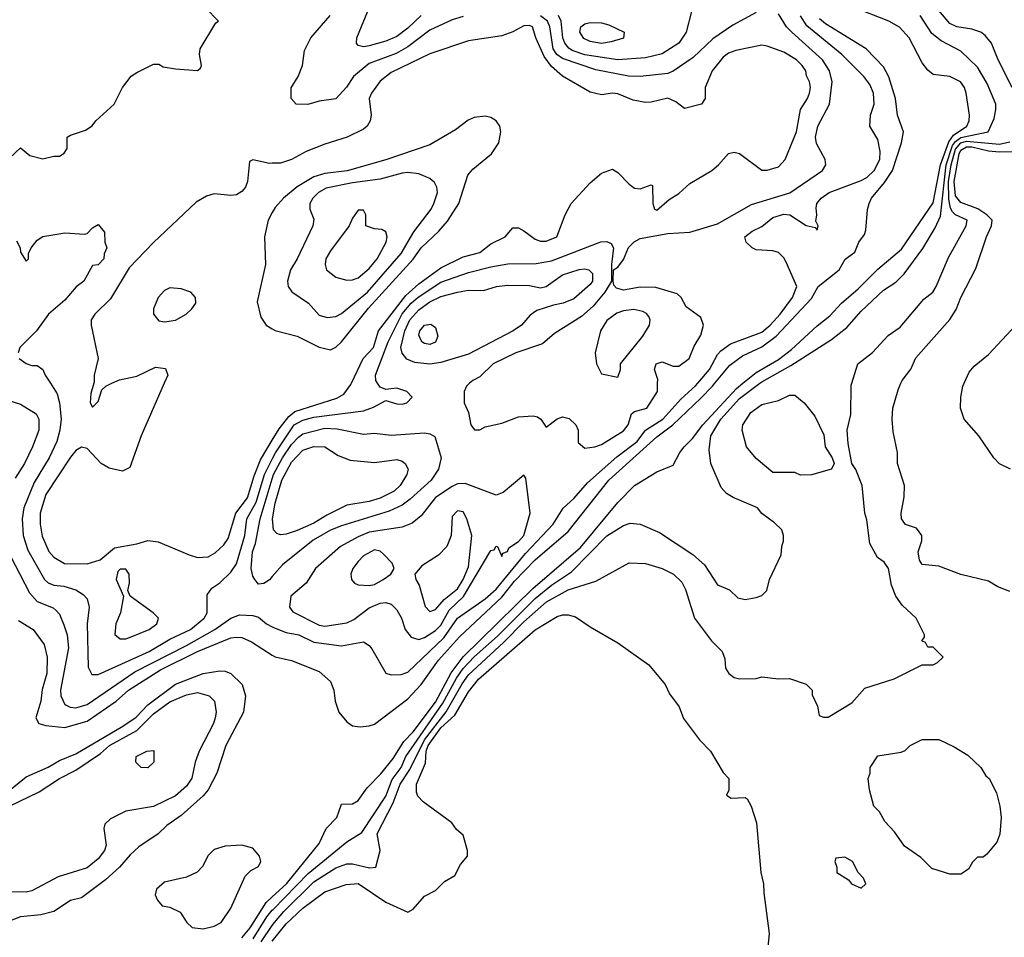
# Model space of a CAD drawing. Header units: inches. Extents: x 1793402 to 1900366, y 320852 to 470679.
# Tile 297 of 604: x 1849087 to 1852647, y 407996 to 411315. Entities that reach past the tile are written whole.
import ezdxf

# ---------------------------------------------------------------- set-up
doc = ezdxf.new("R2010")
doc.units = ezdxf.units.IN
doc.header["$MEASUREMENT"] = 0
for name, color, linetype in [('B8440', 7, 'Continuous'), ('B8441', 7, 'Continuous'), ('B8450', 7, 'Continuous'), ('B8451', 7, 'Continuous')]:
    doc.layers.add(name, color=color, linetype=linetype)

msp = doc.modelspace()

# ---------------------------------------------------------------- linework, layer by layer
at = {"layer": 'B8440', "color": 4}
for points, elevation in [([(1849198.2, 410000), (1849222.4, 409962.4), (1849230.4, 409930), (1849236.4, 409870), (1849232.2, 409830), (1849220.4, 409790), (1849193.7, 409730), (1849139, 409641), (1849102, 409550), (1849095.3, 409510), (1849098.7, 409450), (1849116.3, 409396.3), (1849176.3, 409290), (1849190, 409278), (1849210, 409270.4), (1849246.7, 409266.7), (1849290, 409253), (1849316.7, 409236.7), (1849330, 409221), (1849338.4, 409190), (1849330.4, 409129.6), (1849333.7, 408973.7), (1849347.3, 408947.3), (1849370, 408947.3), (1849554.5, 409030), (1849630, 409074.6), (1849704.5, 409110), (1849753.6, 409150), (1849765.1, 409170), (1849765.1, 409234.9), (1849781.2, 409258.8), (1849810, 409278.8), (1849850, 409316.3), (1849870, 409346.8), (1849900.9, 409450), (1849908.5, 409510), (1849942.2, 409570), (1849971.5, 409670), (1850000, 409725.8)], 312), ([(1849609.5, 410000), (1849525.5, 409810), (1849484.7, 409695.3), (1849458, 409682), (1849410, 409692.7), (1849381.2, 409710), (1849330, 409764), (1849310, 409769), (1849290, 409757.2), (1849270, 409732.7), (1849181.6, 409598.4), (1849160.3, 409530), (1849160.3, 409490), (1849167.6, 409447.6), (1849191.8, 409391.8), (1849210, 409370.6), (1849248.5, 409348.5), (1849330, 409347.3), (1849378, 409362), (1849430, 409404.7), (1849510, 409418.8), (1849550, 409431), (1849587.1, 409427.1), (1849699, 409379), (1849730, 409370.4), (1849767.9, 409372.1), (1849793.7, 409386.3), (1849824.6, 409415.4), (1849841, 409439), (1849868.4, 409530), (1849910, 409586), (1849934.3, 409665.7), (1849957.3, 409722.7), (1850000, 409794.7)], 316), ([(1849354.8, 410000), (1849343.6, 409963.6), (1849342, 409930), (1849350, 409914), (1849370, 409934), (1849383.1, 409976.9), (1849398, 409990), (1849420.3, 410000)], 316), ([(1848970, 409961.6), (1849090, 409924), (1849146, 409890), (1849156.3, 409870), (1849155.5, 409830), (1849133, 409770), (1849103.8, 409710), (1849070, 409657.2)], 308), ([(1850000, 409300.9), (1849990, 409289.3), (1849970, 409276), (1849950, 409274), (1849937.2, 409290), (1849930, 409302), (1849924.2, 409330), (1849928.4, 409390), (1849939.5, 409420.5), (1849956.5, 409510), (1850000, 409654)], 308), ([(1849035.5, 409410), (1849122, 409242), (1849150, 409210.6), (1849208, 409188), (1849218.8, 409178.8), (1849230, 409164.7), (1849246.7, 409126.7), (1849258.4, 409090), (1849262.8, 409042.8), (1849234.4, 408890), (1849234.9, 408870), (1849250, 408838.8), (1849268.7, 408828.7), (1849290, 408826.7), (1849330, 408838), (1849503.1, 408956.9), (1849690, 409051.4), (1849792, 409110), (1849850, 409150.7), (1849882, 409162), (1849930, 409160.7), (1849950, 409154), (1849979.1, 409130), (1850000, 409119.6)], 308), ([(1849082.3, 409142.3), (1849134.8, 409110), (1849175.6, 409055.6), (1849186.4, 409010), (1849184.2, 408950), (1849167.7, 408892.3), (1849163.1, 408850), (1849144.9, 408790), (1849156, 408770), (1849181.7, 408761.7), (1849250, 408755.3), (1849330, 408777.4), (1849435.6, 408850), (1849479.6, 408890), (1849596.3, 408963.7), (1849730, 409030.2), (1849850, 409079.5), (1849870, 409082), (1849890, 409080.3), (1849925.1, 409065.1), (1850000, 409017)], 304), ([(1849040.2, 408519.8), (1849110, 408577.1), (1849190, 408612), (1849230, 408636), (1849290, 408659.6), (1849460, 408760), (1849507.2, 408792.8), (1849550, 408837.3), (1849650, 408911.3), (1849750.3, 408950.3), (1849810, 408960.3), (1849830, 408959.3), (1849850, 408950.6), (1849890.6, 408910), (1849903, 408870), (1849896.3, 408810), (1849832.2, 408690), (1849799.3, 408590), (1849768.4, 408530), (1849750, 408507.3), (1849670, 408436.2), (1849619, 408401), (1849587.3, 408370), (1849517.1, 408322.9), (1849485.7, 408294.3), (1849448, 408250), (1849396.3, 408203.7), (1849310, 408139.3), (1849270, 408129.2), (1849210.4, 408089.6), (1849162.8, 408077.2), (1849090, 408069.6), (1849030, 408047.3)], 296), ([(1849049.4, 408470), (1849157.1, 408522.9), (1849230, 408570.3), (1849290, 408601.1), (1849378.8, 408661.2), (1849411.6, 408690), (1849510, 408743.6), (1849570, 408804.6), (1849630, 408847.6), (1849690, 408873.7), (1849730, 408882), (1849771.3, 408870), (1849791, 408850), (1849797.3, 408810), (1849793.4, 408790), (1849787.7, 408770), (1849735.5, 408670), (1849721.3, 408630), (1849708.7, 408571.3), (1849690, 408542.7), (1849650, 408507.3), (1849570, 408469.6), (1849470, 408452), (1849415.2, 408424.8), (1849394.4, 408405.6), (1849390.8, 408390), (1849399.1, 408330), (1849393.4, 408310), (1849370, 408279.5), (1849330, 408247), (1849225.5, 408214.5), (1849130, 408163.7), (1849110, 408159.3), (1848950, 408162)], 292), ([(1849890, 407994.6), (1849920.3, 408030), (1849977.6, 408122.4), (1850000, 408143.1)], 296), ([(1849930.8, 407990), (1849980.3, 408070), (1850000, 408093.8)], 292), ([(1849959.8, 407980.2), (1850000, 408039)], 288)]:
    msp.add_lwpolyline(points, dxfattribs=dict(at, elevation=elevation))
for points, elevation in [([(1849470, 409328), (1849450, 409328), (1849441, 409319), (1849436, 409290), (1849462, 409230), (1849451, 409170), (1849434.8, 409130), (1849431.1, 409091.1), (1849450, 409076), (1849470, 409076), (1849490, 409082.8), (1849555.3, 409110), (1849582, 409130), (1849588, 409150), (1849568.7, 409170), (1849486, 409230), (1849478, 409250), (1849483.1, 409276.9), (1849482, 409310)], 316), ([(1849550, 408608.7), (1849526, 408610), (1849506, 408630), (1849508, 408650), (1849546, 408670), (1849571.6, 408671.6), (1849572, 408630)], 288), ([(1849890, 408329.3), (1849830, 408325.2), (1849790, 408313.2), (1849768.1, 408291.9), (1849747.7, 408252.3), (1849727.9, 408232.1), (1849690, 408213.2), (1849610, 408196), (1849581, 408170), (1849576, 408150), (1849584.7, 408130), (1849602, 408110), (1849630, 408104.7), (1849667.1, 408087.1), (1849691, 408050), (1849710, 408031), (1849750, 408026.8), (1849790, 408036.3), (1849815.1, 408050), (1849850, 408101), (1849902.5, 408217.5), (1849922, 408238), (1849950, 408252), (1849959, 408270), (1849954, 408290), (1849930, 408319)], 304)]:
    msp.add_lwpolyline(points, close=True, dxfattribs=dict(at, elevation=elevation))
at = {"layer": 'B8441', "color": 4}
for points, elevation in [([(1849050, 410814), (1849090, 410852), (1849123.6, 410823.6), (1849170, 410812), (1849210, 410822), (1849230, 410822), (1849248, 410832), (1849258, 410850), (1849258, 410890), (1849270, 410898), (1849324.7, 410915.3), (1849349.1, 410930.9), (1849362, 410950), (1849428, 411010), (1849458, 411070), (1849489.3, 411110.7), (1849510, 411124.7), (1849570, 411154), (1849590, 411154), (1849605.4, 411145.4), (1849650, 411138), (1849730, 411131.3), (1849740.4, 411139.6), (1849744, 411150), (1849737.2, 411190), (1849739, 411210), (1849796.4, 411303.6), (1849806, 411310), (1849758.6, 411358.6)], 316), ([(1850000, 410795.8), (1849990, 410795.6), (1849930, 410809), (1849918, 410802), (1849910.2, 410730), (1849903.5, 410710), (1849890, 410693.3), (1849870, 410681.5), (1849850, 410678.9), (1849790, 410686), (1849762.5, 410677.5), (1849724.4, 410655.6), (1849570.2, 410509.8), (1849482.6, 410417.4), (1849414.7, 410305.3), (1849358, 410250), (1849344.7, 410230), (1849344.7, 410210), (1849370.8, 410090), (1849356, 410030), (1849356, 410004), (1849354.8, 410000)], 316), ([(1850000, 410617.4), (1849985.3, 410590), (1849972, 410530), (1849974.9, 410430), (1849945.5, 410294.5), (1849958.7, 410238.7), (1849977.3, 410210), (1850000, 410196.5)], 324), ([(1849075.3, 410515.3), (1849088, 410490), (1849090, 410474), (1849110, 410442), (1849118, 410450), (1849118, 410470), (1849128, 410490), (1849150, 410518), (1849170, 410531.3), (1849250, 410544.7), (1849320.4, 410539.6), (1849330, 410542), (1849350, 410562), (1849370, 410574), (1849392.7, 410547.3), (1849394, 410510), (1849402, 410490), (1849392, 410468), (1849391.3, 410450), (1849370, 410428.7), (1849350, 410426), (1849318, 410370), (1849290.7, 410349.3), (1849250, 410301.2), (1849191, 410250), (1849146.8, 410190), (1849086.8, 410130), (1849081, 410110)], 312), ([(1849084.7, 410090), (1849110, 410071.3), (1849130, 410064.7), (1849150, 410064.7), (1849170.5, 410050.5), (1849178.8, 410030), (1849198.2, 410000)], 312), ([(1849420.3, 410000), (1849447.7, 410012.3), (1849510, 410026.4), (1849578, 410058), (1849614, 410054), (1849622.8, 410030), (1849609.5, 410000)], 316)]:
    msp.add_lwpolyline(points, dxfattribs=dict(at, elevation=elevation))
at = {"layer": 'B8441', "color": 4, "elevation": 324}
msp.add_lwpolyline([(1849630, 410345.2), (1849610, 410336), (1849587.3, 410310), (1849570.8, 410270), (1849571, 410250), (1849590, 410226), (1849610, 410222.8), (1849650, 410228), (1849689, 410250), (1849709, 410270), (1849724, 410290), (1849722, 410310), (1849706, 410330), (1849670, 410341.2)], close=True, dxfattribs=at)
at = {"layer": 'B8450', "color": 4}
for points, elevation in [([(1850000, 409119.6), (1850010, 409114.6), (1850050, 409098.7), (1850096, 409090), (1850150, 409063.7), (1850250, 409050.4), (1850330, 409064.7), (1850350, 409052), (1850359.8, 409039.8), (1850411.1, 408951.1), (1850430, 408946), (1850466.4, 408946.4), (1850490, 408954.8), (1850620.2, 409079.8), (1850670, 409150.4), (1850770, 409220.3), (1850810, 409256), (1850915.2, 409384.8), (1851015.1, 409490), (1851051.9, 409548.1), (1851090, 409582.8), (1851140.4, 409639.6), (1851245.5, 409734.5), (1851318.9, 409790), (1851350, 409830.4), (1851412.8, 409870), (1851477, 409943), (1851530, 409990.4), (1851538.2, 410000)], 308), ([(1850000, 408039), (1850007.6, 408050), (1850041.5, 408090), (1850150, 408196.5), (1850230, 408247.2), (1850270, 408261.3), (1850290, 408261.3), (1850352.1, 408247.9), (1850374, 408250), (1850389.5, 408310), (1850379.7, 408370), (1850437.1, 408482.9), (1850462.3, 408550), (1850496.8, 408603.2), (1850549.9, 408710), (1850628.9, 408811.1), (1850686.9, 408913.1), (1850710, 408945.2), (1850836.9, 409063.1), (1850910, 409137.7), (1850991.6, 409210), (1851070, 409253.4), (1851170, 409284.7), (1851290, 409350.7), (1851350, 409347.7), (1851410, 409330.6), (1851451, 409310), (1851481.1, 409281.1), (1851494.2, 409254.2), (1851526.4, 409150), (1851588.7, 409068.7), (1851626.8, 409030), (1851636, 409004), (1851638.8, 408970), (1851651.3, 408950), (1851670, 408936), (1851690, 408931.3), (1851750, 408932), (1851770, 408938), (1851830, 408931), (1851870, 408932), (1851930, 408911.3), (1851952, 408890), (1851952.7, 408872.7), (1851971.6, 408831.6), (1851978, 408798), (1851992.7, 408792.7), (1852010, 408792), (1852096, 408844), (1852142.7, 408897.3), (1852249.1, 408930.9), (1852350, 408982), (1852390, 408982), (1852406, 408990), (1852426, 409010), (1852390, 409046), (1852370, 409046), (1852362, 409062), (1852348.4, 409068.4), (1852358, 409082), (1852358, 409090), (1852328, 409150), (1852278, 409198), (1852255.3, 409230), (1852239, 409270), (1852228, 409330), (1852212.9, 409352.9), (1852188.7, 409370), (1852160.2, 409420.2), (1852150, 409506), (1852142.7, 409530), (1852132.7, 409630), (1852110, 409688), (1852095.3, 409710), (1852082, 409782), (1852079, 409830), (1852092.5, 409887.5), (1852093.6, 409993.6), (1852095.5, 410000)], 288), ([(1850000, 409794.7), (1850024.3, 409835.7), (1850059.6, 409880.4), (1850081.9, 409898.1), (1850233.2, 409946.8), (1850258.9, 409961.1), (1850284.6, 409995.4), (1850286.7, 410000)], 316), ([(1850000, 408143.1), (1850050.9, 408190), (1850170, 408336), (1850195.1, 408390), (1850234, 408430), (1850250, 408478), (1850290, 408479.1), (1850310, 408490.6), (1850343.6, 408536.4), (1850392.4, 408587.6), (1850436.8, 408643.2), (1850476.1, 408703.9), (1850510, 408739.5), (1850590, 408846.9), (1850646.7, 408953.3), (1850690, 409010.2), (1850942.7, 409257.3), (1851114.1, 409405.9), (1851250, 409568.5), (1851310, 409630.3), (1851390, 409679.3), (1851450, 409704), (1851473.6, 409750), (1851489.6, 409770), (1851519.6, 409800.4), (1851556.9, 409850), (1851678.6, 409981.4), (1851701.4, 410000)], 296), ([(1850000, 409017), (1850010, 409010.6), (1850070, 408997.3), (1850170, 408958), (1850210, 408922), (1850222.8, 408890), (1850226.8, 408850), (1850241, 408810), (1850270, 408776), (1850290, 408761), (1850318, 408758), (1850350, 408760.7), (1850370, 408767.3), (1850490, 408859.3), (1850538.3, 408910), (1850601, 408999), (1850677.1, 409082.9), (1850830, 409226.9), (1850875.9, 409284.1), (1850950, 409361.7), (1851070, 409464.2), (1851216.4, 409650), (1851390, 409806.3), (1851448.4, 409850), (1851550, 409946.3), (1851592.3, 409990), (1851600.4, 410000)], 304), ([(1850000, 409725.8), (1850011.6, 409748.4), (1850079.7, 409850), (1850110, 409866.9), (1850150, 409878), (1850330, 409900.5), (1850366.3, 409913.7), (1850410, 409938), (1850450, 409926), (1850470, 409924.7), (1850486, 409930), (1850506, 409950), (1850486, 409970), (1850450, 409982), (1850410, 409978), (1850390, 409986), (1850380.7, 410000)], 312), ([(1850000, 408093.8), (1850002.8, 408097.2), (1850130, 408226.7), (1850270, 408342), (1850324.4, 408375.6), (1850410, 408506.4), (1850433.4, 408566.6), (1850466, 408610), (1850483.5, 408650), (1850617.2, 408842.8), (1850666.4, 408933.6), (1850690, 408967.9), (1850730, 409010.2), (1850814.7, 409085.3), (1850950, 409221.8), (1851010, 409270.2), (1851081.5, 409318.5), (1851210, 409448), (1851270, 409486), (1851294.4, 409494.4), (1851330, 409490.8), (1851399.9, 409459.9), (1851520.9, 409380.9), (1851563.4, 409343.4), (1851610, 409271.3), (1851652.7, 409252.7), (1851683.6, 409223.6), (1851710, 409218), (1851750, 409224.7), (1851770, 409232), (1851788, 409250), (1851798, 409290), (1851840.4, 409379.6), (1851842, 409410), (1851848.7, 409430), (1851848.7, 409450), (1851842, 409470), (1851815.5, 409495.5), (1851770, 409528.7), (1851754, 409550), (1851666.8, 409586.8), (1851642, 409602), (1851623.2, 409623.2), (1851586, 409710), (1851579.3, 409759.3), (1851586.3, 409810), (1851622, 409870), (1851690, 409945.2), (1851763.4, 410000)], 292), ([(1850713.3, 410000), (1850702, 409990), (1850694, 409970), (1850694, 409930), (1850710, 409894), (1850718, 409850), (1850731.6, 409831.6), (1850750, 409831.3), (1850770, 409842.8), (1850830, 409856.3), (1850890, 409879.1), (1850942.8, 409882.8), (1850959.1, 409879.1), (1850970.7, 409870.7), (1850990, 409842), (1851030, 409871), (1851050, 409878.8), (1851073.2, 409873.2), (1851098, 409850), (1851106, 409830), (1851106, 409786), (1851130, 409766), (1851166, 409770), (1851190, 409778.8), (1851270, 409827.7), (1851286.6, 409850), (1851299.3, 409890), (1851310, 409898), (1851354, 409910), (1851393.2, 409970), (1851393.4, 410000)], 312), ([(1852666.8, 409246.8), (1852623.7, 409263.7), (1852590, 409284), (1852490, 409309), (1852410, 409339), (1852350, 409345.2), (1852340.2, 409360.2), (1852336, 409390), (1852349.2, 409430), (1852349.2, 409450), (1852330, 409476), (1852289.2, 409489.2), (1852275.3, 409510), (1852274, 409530), (1852285.2, 409590), (1852286, 409630), (1852261.2, 409710), (1852261.2, 409750), (1852244.7, 409824.7), (1852241.2, 409870), (1852244, 409910), (1852263.2, 409976.8), (1852273, 410000)], 284), ([(1852668.9, 409688.9), (1852630, 409708.7), (1852608.7, 409730), (1852555.3, 409810), (1852502, 409870), (1852489, 409910), (1852489.3, 409950), (1852497, 409990), (1852501.6, 410000)], 276), ([(1850000, 409654), (1850004.8, 409670), (1850036.5, 409730), (1850070, 409778.3), (1850094.7, 409805.3), (1850110, 409816.9), (1850190, 409837.3), (1850234.9, 409834.9), (1850330, 409816.4), (1850370, 409819.3), (1850430, 409813), (1850550, 409820.5), (1850570, 409817.3), (1850587.7, 409807.7), (1850610.5, 409730), (1850601.6, 409690), (1850574.9, 409650), (1850498.9, 409581.1), (1850470, 409559.7), (1850422.4, 409537.6), (1850250, 409485.1), (1850210, 409468.3), (1850147.3, 409432.7), (1850036.8, 409343.2), (1850000, 409300.9)], 308), ([(1850000, 407982.2), (1850050, 408045.3), (1850110, 408101.3), (1850190, 408160.4), (1850267.7, 408187.7), (1850310, 408190.4), (1850410, 408123), (1850490, 408086.8), (1850510, 408098), (1850550, 408144.7), (1850590, 408166), (1850622.5, 408197.5), (1850660.2, 408219.8), (1850680.2, 408259.8), (1850706, 408290), (1850706, 408310), (1850690, 408366), (1850665.6, 408385.6), (1850648.7, 408410), (1850545.6, 408485.6), (1850526.3, 408506.3), (1850520.9, 408520.9), (1850520.9, 408550), (1850554.3, 408625.7), (1850556.8, 408670), (1850563.9, 408690), (1850610, 408753.7), (1850660.4, 408799.6), (1850710, 408883.8), (1850745.1, 408930), (1850950, 409108.2), (1851030, 409156.3), (1851050, 409162.8), (1851070, 409162.8), (1851095.9, 409155.9), (1851150, 409118.8), (1851250, 409061), (1851361.4, 408981.4), (1851421, 408910), (1851436.8, 408876.8), (1851471, 408830), (1851487.5, 408787.5), (1851544.7, 408710), (1851584.7, 408670), (1851630, 408592), (1851650.9, 408570.9), (1851651.3, 408528.7), (1851642, 408510), (1851659.6, 408499.6), (1851710, 408502), (1851716.9, 408496.9), (1851732, 408470), (1851751, 408410), (1851766, 408230), (1851776, 408190), (1851776.9, 408156.9), (1851797.3, 408010), (1851786.8, 407910)], 284)]:
    msp.add_lwpolyline(points, dxfattribs=dict(at, elevation=elevation))
for points, elevation in [([(1851910, 409668), (1851890, 409678), (1851810, 409678), (1851750, 409728), (1851715.3, 409770), (1851699, 409830), (1851702, 409850), (1851730, 409894.8), (1851770, 409922.8), (1851830, 409937.3), (1851870, 409957.3), (1851890, 409957.3), (1851922.8, 409930), (1851961.4, 409881.4), (1851994, 409814), (1851998.8, 409770), (1852024.7, 409730), (1852032, 409710), (1852022, 409690), (1851950, 409668.7)], 288), ([(1850370, 409713.4), (1850450, 409724.9), (1850470, 409718.8), (1850481, 409710), (1850490.8, 409690), (1850486.8, 409670), (1850462, 409630), (1850440.7, 409610), (1850390, 409584.2), (1850350, 409572), (1850270, 409559.5), (1850196.9, 409523.1), (1850150, 409494), (1850090, 409467.6), (1850050, 409454), (1850030, 409452.3), (1850017, 409457), (1850004.5, 409470), (1850001.1, 409510), (1850010, 409566), (1850034.8, 409650), (1850070, 409714.4), (1850110, 409758.7), (1850150, 409772), (1850190, 409770.4), (1850238.8, 409738.8), (1850282, 409722)], 304), ([(1850910, 409668), (1850835.2, 409604.8), (1850810, 409596), (1850698, 409638), (1850670, 409637), (1850650, 409627.3), (1850590, 409587.3), (1850538.9, 409521.1), (1850505.5, 409494.5), (1850470, 409479.3), (1850350, 409461), (1850310, 409445.1), (1850246.8, 409410), (1850156, 409330), (1850122.5, 409277.5), (1850067.3, 409230), (1850062.8, 409190), (1850073.7, 409173.7), (1850170, 409125.3), (1850190, 409121.3), (1850270, 409134), (1850294.5, 409145.5), (1850350, 409188.2), (1850390, 409204.9), (1850410, 409207.3), (1850430, 409200.7), (1850450, 409181), (1850467.3, 409150), (1850480.5, 409110), (1850502, 409082), (1850530, 409073), (1850550, 409080.4), (1850590, 409106), (1850610, 409125.7), (1850640, 409180), (1850691.2, 409228.8), (1850790, 409394.8), (1850802, 409398), (1850809.5, 409410.5), (1850814, 409410), (1850830, 409374), (1850834, 409386), (1850850, 409392), (1850854.8, 409405.2), (1850890, 409428.4), (1850909.6, 409450), (1850932, 409530), (1850916.5, 409656.5)], 312), ([(1850670, 409539), (1850650, 409518), (1850646.8, 409450), (1850631, 409410), (1850601.1, 409378.9), (1850540.7, 409339.3), (1850516, 409310), (1850518.8, 409290), (1850530.6, 409270), (1850553, 409193), (1850570, 409174.8), (1850590, 409182), (1850622, 409218), (1850670, 409256.5), (1850690.7, 409290), (1850710, 409336), (1850722, 409450), (1850704, 409510), (1850690, 409535.3)], 316), ([(1850370, 409398), (1850330, 409376), (1850310, 409356), (1850290.7, 409330), (1850284, 409310), (1850286, 409290), (1850297.3, 409277.3), (1850310.6, 409270.6), (1850350, 409268.4), (1850370, 409272.4), (1850400.9, 409290), (1850429.2, 409310), (1850441.2, 409330), (1850433.2, 409350), (1850402.5, 409382.5), (1850390, 409392.7)], 316), ([(1852450, 408224), (1852384.7, 408244.7), (1852344.7, 408284.7), (1852285.6, 408325.6), (1852250, 408378), (1852214.6, 408414.6), (1852195.3, 408450), (1852175.3, 408470), (1852159, 408530), (1852155.3, 408570), (1852162, 408590), (1852162, 408610), (1852190, 408652), (1852274.6, 408665.4), (1852288.4, 408671.6), (1852306, 408690), (1852350, 408712), (1852410, 408711.3), (1852465.4, 408685.4), (1852515.3, 408655.3), (1852562, 408610), (1852579.6, 408579.6), (1852592, 408570), (1852618.8, 408518.8), (1852631, 408470), (1852636, 408430), (1852631.1, 408368.9), (1852619.8, 408340.2), (1852583.6, 408296.4), (1852570, 408286), (1852550, 408286), (1852531.6, 408268.4), (1852518, 408242), (1852490, 408224)], 284), ([(1852070, 408286), (1852038, 408282), (1852034, 408270), (1852042, 408250), (1852042, 408230), (1852083.6, 408203.6), (1852094, 408190), (1852130, 408174), (1852146, 408190), (1852138, 408210), (1852118, 408230), (1852098, 408270)], 288)]:
    msp.add_lwpolyline(points, close=True, dxfattribs=dict(at, elevation=elevation))
at = {"layer": 'B8451', "color": 4}
for points, elevation in [([(1852675.6, 411070), (1852624.5, 411170), (1852600.9, 411230), (1852578.3, 411258.3), (1852562, 411270), (1852530, 411280.7), (1852475.3, 411290), (1852450, 411302), (1852330, 411444.5)], 288), ([(1850538, 411330), (1850490, 411284.2), (1850450, 411255.1), (1850410, 411237.6), (1850350, 411220.9), (1850330, 411217.2), (1850310, 411222), (1850304, 411230), (1850305.2, 411250), (1850353.8, 411366.2)], 308), ([(1851750, 411341.3), (1851664.9, 411295.1), (1851593.5, 411246.5), (1851521.4, 411178.6), (1851450, 411129.6), (1851430, 411120.7), (1851330, 411109.6), (1851288.5, 411111.5), (1851170, 411134.3), (1851050, 411174.8), (1851029.1, 411189.1), (1851015.6, 411210), (1851003.1, 411290), (1850995.6, 411310), (1850970, 411328.7)], 312), ([(1851517.3, 411350), (1851496.3, 411270), (1851470.5, 411230), (1851410, 411191.8), (1851350, 411176.9), (1851250, 411169.8), (1851130, 411187.9), (1851084.2, 411204.2), (1851071.8, 411211.8), (1851058.3, 411230), (1851051.1, 411250), (1851044.4, 411310), (1851035.1, 411330)], 308), ([(1851393.4, 410000), (1851393.6, 410013.6), (1851382, 410050), (1851388.7, 410070), (1851410, 410078), (1851450, 410062), (1851470, 410062), (1851508, 410090), (1851525.2, 410134.8), (1851550, 410174), (1851559, 410210), (1851550, 410238), (1851496.4, 410276.4), (1851478, 410310), (1851464, 410324), (1851386.6, 410346.6), (1851330, 410347.3), (1851270, 410337), (1851244.1, 410344.1), (1851235.5, 410355.5), (1851232.3, 410370), (1851234, 410410), (1851250, 410420.7), (1851270, 410447.3), (1851288.2, 410491.8), (1851308.5, 410511.5), (1851330, 410523.7), (1851430, 410542.4), (1851510, 410547.3), (1851610, 410576.3), (1851733.3, 410646.7), (1851871, 410689), (1851989.2, 410770), (1852001.2, 410790), (1851999.3, 410810), (1851967.3, 410867.3), (1851964.5, 410890), (1851972.3, 410930), (1852014.5, 411010), (1852024.2, 411090), (1852015.1, 411130), (1851989.5, 411170), (1851878.4, 411270), (1851859.5, 411290), (1851830, 411336)], 312), ([(1851701.4, 410000), (1851750, 410039.6), (1851830, 410086.7), (1851877.2, 410122.8), (1851970, 410208.5), (1852016, 410244), (1852058.7, 410290), (1852118.8, 410341.2), (1852190, 410413.1), (1852275.2, 410484.8), (1852390, 410653.4), (1852416.4, 410790), (1852446.1, 410873.9), (1852462.9, 410897.1), (1852511.5, 410930), (1852520.5, 410950), (1852521.6, 410970), (1852509.5, 411049.5), (1852502.7, 411070), (1852489, 411090), (1852450, 411109.4), (1852390, 411117.2), (1852370, 411133.2), (1852350, 411159), (1852302.9, 411250), (1852268.2, 411288.2), (1852229.7, 411309.7), (1852100.6, 411360.6)], 296), ([(1850690, 411327.3), (1850650, 411314.5), (1850570, 411276.9), (1850490, 411217.4), (1850447.4, 411192.6), (1850350, 411156.9), (1850294, 411110), (1850268.6, 411071.4), (1850230, 411029.2), (1850170, 411021.2), (1850128.4, 411008.4), (1850086, 411010), (1850068, 411030), (1850068.7, 411068.7), (1850093.2, 411110), (1850109, 411150), (1850116.5, 411203.5), (1850139, 411250), (1850209, 411330)], 312), ([(1851538.2, 410000), (1851581.3, 410050), (1851610, 410104), (1851622, 410118), (1851656.6, 410143.4), (1851770, 410185.3), (1851800.7, 410210), (1851836.9, 410250), (1851880.7, 410310), (1851897, 410350), (1851858.3, 410438.3), (1851850, 410454), (1851830, 410472.7), (1851810, 410479.3), (1851750, 410482.7), (1851735.3, 410490), (1851714, 410510), (1851709, 410530), (1851735.3, 410550), (1851770, 410566.8), (1851810, 410600.4), (1851850, 410612.2), (1851871, 410610), (1851930, 410570.6), (1851963.6, 410563.6), (1851970, 410554), (1851974, 410570), (1851966, 410586), (1851969.5, 410610), (1851966.6, 410633.4), (1851969.2, 410650), (1851985.2, 410670), (1852014, 410690), (1852130, 410734), (1852150, 410744.9), (1852176.9, 410770), (1852196.3, 410810), (1852198.3, 410838.3), (1852190, 410882), (1852160.9, 410930), (1852162.9, 410970), (1852176.2, 411010), (1852174, 411050), (1852161.2, 411081.2), (1852139.3, 411110), (1852059.5, 411190), (1851932.7, 411292.7), (1851910, 411329.2)], 308), ([(1851600.4, 410000), (1851653.9, 410066.1), (1851700, 410100), (1851770, 410132.4), (1851822.6, 410170), (1851950, 410306.7), (1851974, 410350), (1852049.6, 410410), (1852071.5, 410448.5), (1852106, 410474), (1852121.2, 410510), (1852141.5, 410538.5), (1852146.6, 410553.4), (1852151.7, 410628.3), (1852158.4, 410650), (1852167, 410670), (1852214, 410726), (1852243, 410770), (1852275.6, 410870), (1852282.9, 410910), (1852260.7, 410970), (1852253.3, 411030), (1852230, 411109), (1852210, 411144.5), (1852147, 411210), (1852000.5, 411300.5), (1851978.5, 411318.5)], 304), ([(1851763.4, 410000), (1851770, 410004.9), (1851875.6, 410064.4), (1852021.6, 410158.4), (1852078, 410202), (1852130, 410260.7), (1852210, 410337.3), (1852254.2, 410365.8), (1852284.4, 410395.6), (1852352.4, 410487.6), (1852397.4, 410562.6), (1852415.7, 410604.3), (1852437.1, 410790), (1852459.9, 410860.1), (1852470, 410874.5), (1852490, 410888.7), (1852589.2, 410910), (1852610, 410958), (1852616.9, 410990), (1852615.8, 411010), (1852584.6, 411084.6), (1852550, 411143.7), (1852490, 411200.9), (1852418.3, 411238.3), (1852385.1, 411265.1), (1852342.9, 411330)], 292), ([(1850286.7, 410000), (1850328.4, 410090), (1850365.4, 410130), (1850383.9, 410190), (1850482.7, 410317.3), (1850530, 410360.2), (1850610, 410418.3), (1850690, 410457), (1850750, 410473.4), (1850790, 410504), (1850842, 410530), (1850870, 410562), (1850890, 410562), (1850910, 410552), (1850950, 410521), (1850970, 410514.8), (1850990, 410514.8), (1851028.7, 410530), (1851059.3, 410610), (1851080.9, 410650), (1851150, 410725.5), (1851190, 410760.7), (1851230, 410774.8), (1851250, 410762.8), (1851290, 410720.7), (1851310, 410706), (1851330, 410704), (1851370, 410718), (1851375.3, 410715.3), (1851376, 410650), (1851382, 410630), (1851390, 410626.8), (1851435.1, 410664.9), (1851470, 410686.8), (1851510, 410723), (1851589, 410770), (1851614, 410790), (1851650, 410831), (1851670, 410836), (1851690, 410830.8), (1851770, 410771), (1851790, 410770.8), (1851830, 410782.8), (1851855.1, 410810), (1851895.1, 410910), (1851909.5, 410990.5), (1851935.1, 411030), (1851942.7, 411050), (1851946, 411070), (1851942.7, 411090), (1851931.9, 411111.9), (1851929.5, 411130), (1851916.2, 411150), (1851895.1, 411170), (1851850, 411198.4), (1851790, 411219.3), (1851770, 411222.7), (1851675.6, 411204.4), (1851650, 411194.5), (1851630, 411179.5), (1851590.4, 411130), (1851564.9, 411070), (1851564.7, 411030), (1851552, 411010), (1851490, 410994), (1851458.7, 411018.7), (1851430, 411032), (1851370, 411017), (1851350, 411016.2), (1851304.4, 411024.4), (1851250, 411046.6), (1851230, 411049.3), (1851190, 411043.7), (1851150, 411052.7), (1851050, 411111.6), (1851010, 411145.6), (1850982.6, 411182.6), (1850953, 411250), (1850941.2, 411290), (1850930, 411294.7), (1850910, 411293.3), (1850870, 411271.6), (1850830, 411256.9), (1850710, 411238.7), (1850570, 411192), (1850430, 411124.5), (1850390, 411092.7), (1850358.8, 411050), (1850350.8, 411030), (1850357.3, 410970), (1850354, 410950), (1850342.8, 410930), (1850330, 410919.3), (1850271, 410890), (1850190, 410865.1), (1850122, 410838), (1850070, 410809.7), (1850030, 410796.3), (1850000, 410795.8)], 316), ([(1850000, 410196.5), (1850010, 410190.5), (1850090, 410170.6), (1850170, 410130.4), (1850210, 410121.6), (1850230, 410130.5), (1850250, 410150.5), (1850347.7, 410272.3), (1850510, 410448.7), (1850538.7, 410490), (1850602, 410550), (1850633.4, 410586.6), (1850674, 410650), (1850707.3, 410752.7), (1850725.1, 410774.9), (1850793.2, 410830), (1850819.5, 410870), (1850826.6, 410910), (1850822.7, 410930), (1850809.5, 410949.5), (1850790, 410961.2), (1850770, 410966), (1850730, 410961.2), (1850708.3, 410951.7), (1850662.8, 410917.2), (1850570, 410862.9), (1850410, 410808.2), (1850271.1, 410768.9), (1850190, 410758.8), (1850150, 410746.4), (1850090, 410711.1), (1850040.5, 410670), (1850010, 410636), (1850000, 410617.4)], 324), ([(1852095.5, 410000), (1852117.2, 410070), (1852170, 410111), (1852227.2, 410172.8), (1852270, 410202.8), (1852355.5, 410304.5), (1852389, 410330), (1852401.2, 410350), (1852444.8, 410455.2), (1852509.5, 410570), (1852512.3, 410590), (1852470, 410609.6), (1852460.2, 410620.2), (1852453, 410633), (1852446.5, 410666.5), (1852445.2, 410730), (1852454.5, 410790), (1852470, 410846.9), (1852490, 410869.5), (1852510, 410876.5), (1852630, 410865.3), (1852667, 410873)], 288), ([(1852273, 410000), (1852277.2, 410010), (1852309.4, 410050.6), (1852327.5, 410092.5), (1852449.7, 410230.3), (1852472.7, 410267.3), (1852489.7, 410310.3), (1852544.4, 410415.6), (1852582.7, 410530), (1852601.2, 410570), (1852602.7, 410590), (1852583.7, 410610), (1852550.8, 410630.8), (1852490, 410654), (1852470, 410678), (1852465.6, 410730), (1852483.8, 410830), (1852490, 410843.2), (1852510, 410855.7), (1852530, 410855.8), (1852590, 410840.6), (1852630, 410836.8), (1852682, 410838)], 284), ([(1850380.7, 410000), (1850374, 410010), (1850373.2, 410030), (1850418.5, 410150), (1850470, 410251.7), (1850502.7, 410290), (1850528, 410312), (1850610, 410366.5), (1850710, 410401.1), (1850790, 410421.1), (1850852.3, 410432.3), (1850953.8, 410433.8), (1851010, 410442.6), (1851187.8, 410512.2), (1851210, 410513), (1851225.2, 410505.2), (1851233.4, 410490), (1851226.4, 410430), (1851226, 410370), (1851202, 410330), (1851160.7, 410279.3), (1851118, 410242), (1851019.9, 410180.1), (1850976.9, 410143.1), (1850881, 410110), (1850798.8, 410070), (1850750, 410024), (1850724.7, 410010), (1850713.3, 410000)], 312), ([(1852501.6, 410000), (1852520.1, 410039.9), (1852538.3, 410061.7), (1852590, 410104), (1852689, 410210)], 276)]:
    msp.add_lwpolyline(points, dxfattribs=dict(at, elevation=elevation))
for points, elevation in [([(1851190, 411229.6), (1851150, 411236.2), (1851127, 411247), (1851112.3, 411270), (1851116, 411290), (1851130, 411300.5), (1851150, 411305.5), (1851190, 411303.8), (1851216.7, 411296.7), (1851272, 411270), (1851270, 411249), (1851225.2, 411234.8)], 304), ([(1850490, 410762.9), (1850470, 410760.5), (1850390, 410738.7), (1850290, 410725.4), (1850194.4, 410705.6), (1850166.8, 410690), (1850146.8, 410670), (1850136, 410650), (1850136, 410630), (1850150, 410594), (1850146.8, 410570), (1850090.5, 410450), (1850066, 410410), (1850055.5, 410370), (1850057.3, 410350), (1850070.5, 410330.5), (1850130.4, 410290.4), (1850170, 410246), (1850198, 410238), (1850230, 410242), (1850250, 410252.7), (1850344.2, 410330), (1850466.3, 410470), (1850511.9, 410548.1), (1850574.5, 410630), (1850584.5, 410650), (1850597, 410690), (1850595.1, 410710), (1850586.8, 410726.8), (1850570, 410741.2), (1850530, 410758)], 328), ([(1850330, 410626), (1850310, 410626), (1850290, 410598), (1850278, 410570), (1850210, 410479), (1850194, 410450), (1850190.8, 410430), (1850196, 410410), (1850230, 410384), (1850270, 410373.4), (1850290, 410374), (1850310, 410382), (1850350, 410415.5), (1850379.5, 410450), (1850412, 410510), (1850416, 410530), (1850410, 410548), (1850396.5, 410556.5), (1850370, 410559), (1850338, 410570), (1850338, 410610)], 332), ([(1850570, 410069.7), (1850515.6, 410075.6), (1850486.9, 410086.9), (1850470, 410109), (1850465.4, 410130), (1850479.3, 410190), (1850497.6, 410230), (1850530, 410266), (1850570, 410295.2), (1850610, 410314.6), (1850670, 410330.3), (1850710, 410336.4), (1850763.9, 410336.1), (1850810.5, 410350.5), (1850850, 410355.5), (1850930, 410354), (1850970, 410346), (1850990, 410350.8), (1851050, 410392.4), (1851110, 410412.2), (1851130, 410414), (1851144.7, 410410), (1851157.4, 410397.4), (1851158.4, 410370), (1851150, 410358), (1851090, 410305.1), (1851052, 410290), (1851016.8, 410283.2), (1850956.8, 410263.2), (1850933, 410247), (1850901, 410210), (1850871, 410190), (1850710, 410105.6), (1850610, 410075.1)], 308), ([(1851307.5, 410267.5), (1851270, 410262.4), (1851246.1, 410253.9), (1851210, 410227), (1851187, 410190), (1851167.7, 410110), (1851172, 410070), (1851190, 410034), (1851250, 410022), (1851259, 410050), (1851259, 410070), (1851339.5, 410170), (1851364.5, 410210), (1851366.6, 410230), (1851361.2, 410241.2), (1851352.9, 410252.9), (1851339.7, 410259.7)], 316), ([(1850570, 410140.9), (1850550, 410143.7), (1850541.2, 410150), (1850530, 410174), (1850533.2, 410190), (1850550, 410210.5), (1850573.4, 410213.4), (1850590, 410202), (1850598.8, 410170), (1850590, 410149.3)], 304)]:
    msp.add_lwpolyline(points, close=True, dxfattribs=dict(at, elevation=elevation))

doc.saveas('drawing.dxf')
